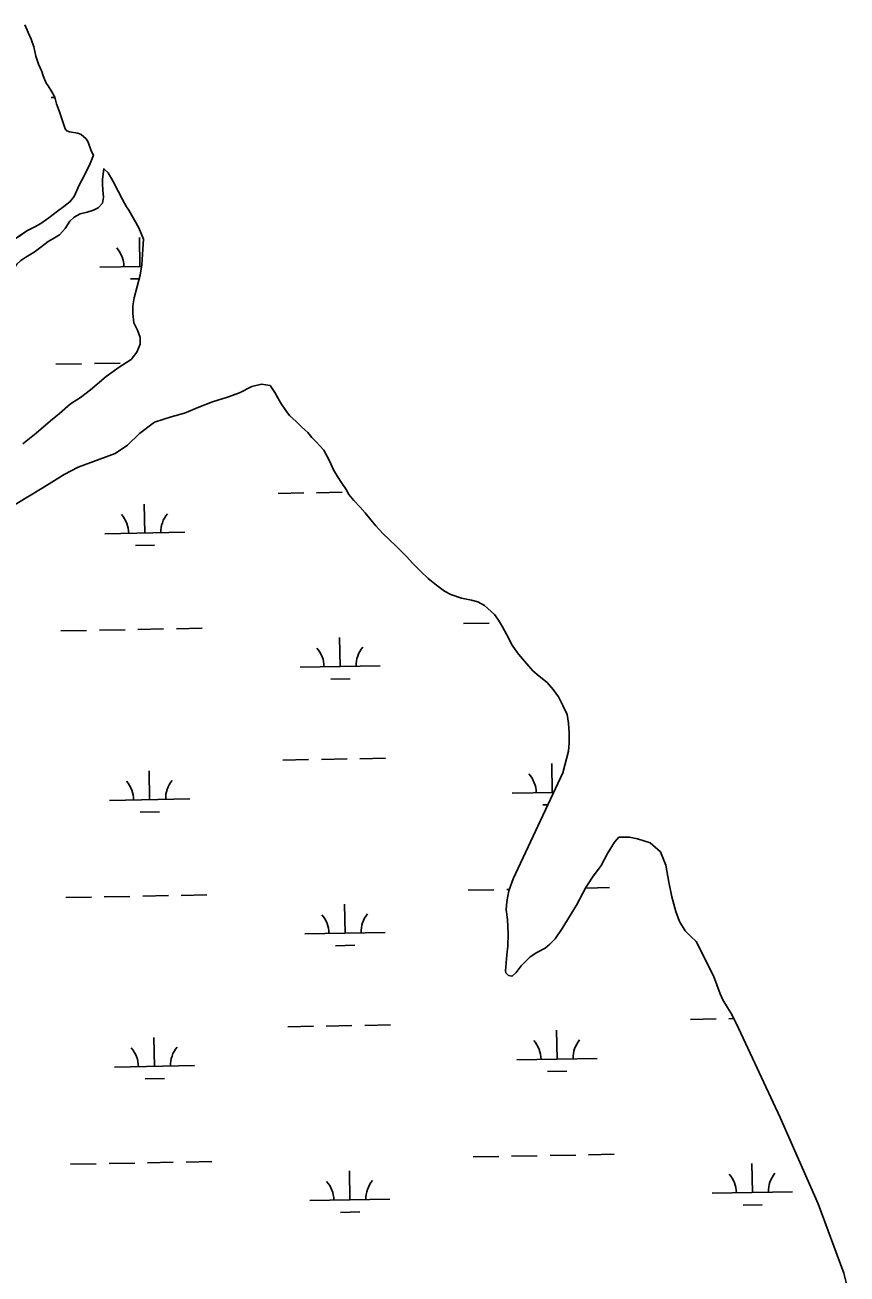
# Model space of a CAD drawing. Extents: x 3925854 to 3964121, y 224593 to 250589.
# Drawn here: x 3957620 to 3958645, y 233135 to 234693 of the extents above; entities that cross this region are included whole.
import ezdxf

# ---------------------------------------------------------------- set-up
doc = ezdxf.new("R2010")
doc.units = 0
doc.layers.add('V-TOPO-SHOR', color=7, linetype='Continuous')
doc.layers.add('V-WETL-SWMP', color=7, linetype='Continuous')

msp = doc.modelspace()

# ---------------------------------------------------------------- linework, layer by layer
at = {"layer": 'V-TOPO-SHOR'}
for points in [[(3957619.597, 234692.596), (3957624.107, 234683.321), (3957627.625, 234674.775), (3957630.912, 234665.241), (3957633.484, 234653.496), (3957637.017, 234643.721), (3957640.79, 234634.439), (3957642.559, 234629.305), (3957646.577, 234620.028), (3957648.82, 234616.616), (3957653.557, 234609.061), (3957657.057, 234602.474), (3957659.347, 234594.403), (3957662.886, 234584.138), (3957665.413, 234576.807), (3957670.213, 234562.874), (3957671.954, 234560.439), (3957675.399, 234559.495), (3957685.719, 234557.637), (3957689.905, 234555.962), (3957696.092, 234550.629), (3957698.588, 234546.24), (3957702.623, 234535.49), (3957705.371, 234530.366)], [(3957570.898, 234388.585), (3957577.177, 234399.835), (3957582.889, 234407.685), (3957591.412, 234414.163), (3957601.126, 234421.451), (3957611.841, 234428.554), (3957622.155, 234435.849), (3957632.092, 234440.744), (3957639.839, 234445.018), (3957649.756, 234451.909), (3957660.457, 234460.409), (3957668.589, 234466.084), (3957675.919, 234471.951), (3957681.246, 234478.599), (3957687.494, 234492.644), (3957693.376, 234503.691), (3957701.202, 234519.749), (3957705.371, 234530.366)], [(3957600.485, 234366.514), (3957602.367, 234377.917), (3957605.861, 234387.94), (3957609.994, 234394.176), (3957614.938, 234399.02), (3957620.891, 234402.876), (3957631.412, 234409.374), (3957639.737, 234415.652), (3957648.857, 234422.537), (3957654.816, 234425.793), (3957662.953, 234430.87), (3957669.865, 234438.73), (3957675.763, 234447.979), (3957681.305, 234453.03), (3957688.854, 234457.101), (3957697.423, 234459.186), (3957705.59, 234461.465), (3957711.351, 234464.521), (3957716.488, 234470.165), (3957717.807, 234477.97), (3957716.922, 234486.351), (3957716.639, 234494.538), (3957716.582, 234500.129), (3957718.298, 234513.331)], [(3957718.298, 234513.331), (3957723.748, 234508.235), (3957729.745, 234497.258), (3957735.997, 234485.304), (3957741.5, 234474.814), (3957746.497, 234465.791), (3957749.485, 234461.406), (3957761.972, 234439.46), (3957767.753, 234425.537)], [(3957767.753, 234425.537), (3957766.348, 234406.546), (3957765.685, 234393.357), (3957763.42, 234380.348), (3957759.764, 234366.528), (3957756.115, 234352.309), (3957754.421, 234342.104), (3957754.318, 234332.515), (3957755.834, 234320.946), (3957760.118, 234311.998), (3957763.408, 234302.844), (3957763.494, 234294.455), (3957759.598, 234284.629), (3957752.502, 234275.368), (3957737.418, 234265.625), (3957721.356, 234254.275), (3957701.748, 234237.697), (3957689.061, 234227.981), (3957676.761, 234219.865), (3957663.099, 234207.939), (3957651.808, 234198.635), (3957633.984, 234183.273), (3957617.137, 234170.318)], [(3957925.603, 234242.702), (3957914.798, 234244.392), (3957902.643, 234241.471), (3957887.34, 234233.726), (3957872.412, 234228.378), (3957853.896, 234222.398), (3957836.583, 234216.031), (3957818.681, 234208.457), (3957802.152, 234203.694), (3957781.244, 234197.089), (3957762.812, 234182.921), (3957747.976, 234168.587), (3957732.302, 234158.04), (3957713.199, 234150.853), (3957686.132, 234140.99), (3957668.845, 234132.026), (3957641.455, 234114.768), (3957594.204, 234086.323)], [(3957925.603, 234242.702), (3957931.575, 234234.178), (3957939.069, 234220.766), (3957945.047, 234211.753), (3957949.769, 234205.668), (3957958.187, 234197.904), (3957965.123, 234191.109), (3957972.551, 234184.316), (3957977.518, 234178.235), (3957982.972, 234172.648), (3957987.682, 234167.547), (3957992.396, 234162.199), (3957999.646, 234148.783), (3958004.664, 234137.797), (3958009.655, 234129.263), (3958015.135, 234120.979), (3958020.366, 234113.184), (3958023.864, 234106.844), (3958030.069, 234099.549), (3958038.003, 234091.046), (3958043.959, 234084.238), (3958050.916, 234075.479), (3958057.371, 234067.696), (3958066.051, 234058.466), (3958073.483, 234051.181), (3958083.637, 234041.476), (3958095.777, 234029.335)], [(3958095.777, 234029.335), (3958103.218, 234021.317), (3958113.132, 234011.116), (3958122.543, 234002.138), (3958132.928, 233993.905), (3958143.06, 233986.403), (3958150.705, 233982.311), (3958164.24, 233977.789), (3958176.776, 233975.219), (3958184.644, 233973.091), (3958192.785, 233968.516), (3958205.409, 233957.36), (3958210.386, 233950.299), (3958215.133, 233941.763), (3958220.63, 233931.762), (3958227.38, 233919.077), (3958234.099, 233909.581), (3958237.825, 233904.958), (3958253.213, 233886.964), (3958261.133, 233880.177), (3958270.777, 233872.428), (3958278.467, 233863.677), (3958284.939, 233854.422), (3958290.442, 233843.932), (3958295.453, 233833.436), (3958295.808, 233832.639)], [(3958295.808, 233832.639), (3958297.518, 233821.67), (3958298.437, 233809.695), (3958298.364, 233797.309), (3958297.473, 233786.715), (3958290.555, 233759.876), (3958228.58, 233627.409), (3958222.938, 233612.569), (3958220.478, 233599.161), (3958219.982, 233588.968), (3958221.504, 233576.801), (3958222.084, 233559.026), (3958221.84, 233543.644), (3958220.755, 233532.646), (3958218.961, 233512.654), (3958219.382, 233510.46), (3958222.815, 233506.899), (3958227.218, 233505.944), (3958232.164, 233510.589), (3958238.474, 233518.845), (3958249.543, 233530.143), (3958257.879, 233535.622), (3958268.61, 233540.922), (3958274.353, 233545.977), (3958280.675, 233552.831), (3958289.733, 233565.709), (3958307.414, 233594.852), (3958319.175, 233616.944), (3958327.437, 233629.613), (3958338.072, 233644.303), (3958346.113, 233659.165), (3958354.958, 233673.239), (3958360.285, 233679.684), (3958373.47, 233679.621), (3958383.681, 233677.325), (3958399.111, 233672.49), (3958412.212, 233661.037), (3958418.968, 233644.727), (3958422.583, 233623.389), (3958426.364, 233605.049), (3958431.144, 233586.721), (3958435.864, 233574.384), (3958442.973, 233562.87), (3958449.635, 233555.948), (3958456.692, 233549.427)], [(3958456.692, 233549.427), (3958478.338, 233506.718), (3958486.724, 233484.285), (3958489.907, 233476.766), (3958495.699, 233467.008), (3958499.731, 233460.323), (3958506.645, 233447.39), (3958561.273, 233330.021), (3958608.74, 233222.321), (3958640.638, 233135.766), (3958644.666, 233119.177)]]:
    msp.add_lwpolyline(points, dxfattribs=at)
at = {"layer": 'V-WETL-SWMP'}
for p, q in [((3957652.577, 234602.099), (3957657.14, 234602.182)), ((3957763.269, 234391.472), (3957762.614, 234427.466)), ((3957713.277, 234390.563), (3957765.363, 234391.51)), ((3957751.551, 234375.826), (3957762.275, 234376.021)), ((3957658.625, 234269.479), (3957690.62, 234270.06)), ((3957706.617, 234270.351), (3957738.612, 234270.933)), ((3957887.341, 234233.725), (3957902.643, 234241.471)), ((3957902.643, 234241.471), (3957914.798, 234244.391)), ((3957914.798, 234244.391), (3957925.602, 234242.703)), ((3957925.602, 234242.703), (3957931.575, 234234.179)), ((3957853.897, 234222.398), (3957872.413, 234228.379)), ((3957872.413, 234228.379), (3957887.341, 234233.725)), ((3957931.575, 234234.179), (3957939.069, 234220.766)), ((3957818.682, 234208.457), (3957836.583, 234216.03)), ((3957836.583, 234216.03), (3957853.897, 234222.398)), ((3957939.069, 234220.766), (3957945.047, 234211.752)), ((3957945.047, 234211.752), (3957949.769, 234205.668)), ((3957762.811, 234182.92), (3957781.244, 234197.09)), ((3957781.244, 234197.09), (3957802.151, 234203.694)), ((3957802.151, 234203.694), (3957818.682, 234208.457)), ((3957949.769, 234205.668), (3957958.187, 234197.905)), ((3957958.187, 234197.905), (3957965.124, 234191.108)), ((3957747.976, 234168.586), (3957762.811, 234182.92)), ((3957965.124, 234191.108), (3957972.551, 234184.316)), ((3957972.551, 234184.316), (3957977.518, 234178.235)), ((3957732.302, 234158.04), (3957747.976, 234168.586)), ((3957977.518, 234178.235), (3957982.971, 234172.649)), ((3957982.971, 234172.649), (3957987.682, 234167.547)), ((3957987.682, 234167.547), (3957992.397, 234162.199)), ((3957686.133, 234140.991), (3957713.199, 234150.854)), ((3957713.199, 234150.854), (3957732.302, 234158.04)), ((3957992.397, 234162.199), (3957999.646, 234148.783)), ((3957999.646, 234148.783), (3958004.663, 234137.797)), ((3957641.455, 234114.768), (3957668.845, 234132.026)), ((3957668.845, 234132.026), (3957686.133, 234140.991)), ((3958004.663, 234137.797), (3958009.655, 234129.264)), ((3958009.655, 234129.264), (3958015.135, 234120.98)), ((3958015.135, 234120.98), (3958020.365, 234113.185)), ((3957594.203, 234086.322), (3957641.455, 234114.768)), ((3957935.509, 234108.312), (3957967.504, 234108.894)), ((3957983.501, 234109.185), (3958015.496, 234109.766)), ((3958020.365, 234113.185), (3958023.863, 234106.844)), ((3958023.863, 234106.844), (3958030.069, 234099.549)), ((3957769.317, 234058.852), (3957768.662, 234094.846)), ((3958030.069, 234099.549), (3958038.004, 234091.045)), ((3958038.004, 234091.045), (3958043.959, 234084.238)), ((3958043.959, 234084.238), (3958050.916, 234075.479)), ((3958050.916, 234075.479), (3958057.372, 234067.697)), ((3957719.325, 234057.943), (3957819.309, 234059.761)), ((3958057.372, 234067.697), (3958066.05, 234058.465)), ((3958066.05, 234058.465), (3958073.482, 234051.182)), ((3957757.599, 234043.206), (3957781.595, 234043.642)), ((3958073.482, 234051.182), (3958083.637, 234041.475)), ((3958083.637, 234041.475), (3958095.778, 234029.335)), ((3958095.778, 234029.335), (3958103.218, 234021.317)), ((3958103.218, 234021.317), (3958113.132, 234011.117)), ((3958113.132, 234011.117), (3958122.543, 234002.138)), ((3958122.543, 234002.138), (3958132.928, 233993.904)), ((3958132.928, 233993.904), (3958143.06, 233986.404)), ((3958143.06, 233986.404), (3958150.705, 233982.312)), ((3958150.705, 233982.312), (3958164.241, 233977.79)), ((3958164.241, 233977.79), (3958176.775, 233975.219)), ((3958176.775, 233975.219), (3958184.645, 233973.092)), ((3958184.645, 233973.092), (3958192.786, 233968.515)), ((3958192.786, 233968.515), (3958205.408, 233957.361)), ((3958166.498, 233945.983), (3958198.493, 233946.565)), ((3958205.408, 233957.361), (3958210.385, 233950.299)), ((3958210.385, 233950.299), (3958215.132, 233941.763)), ((3957664.673, 233936.859), (3957696.668, 233937.44)), ((3957712.665, 233937.731), (3957744.66, 233938.313)), ((3957760.657, 233938.604), (3957792.652, 233939.186)), ((3957808.65, 233939.477), (3957840.644, 233940.058)), ((3958215.132, 233941.763), (3958220.629, 233931.763)), ((3958220.629, 233931.763), (3958227.38, 233919.077)), ((3958012.854, 233892.439), (3958012.2, 233928.433)), ((3958227.38, 233919.077), (3958234.099, 233909.58)), ((3958234.099, 233909.58), (3958237.825, 233904.958)), ((3958237.825, 233904.958), (3958253.214, 233886.965)), ((3957962.863, 233891.53), (3958062.846, 233893.348)), ((3958253.214, 233886.965), (3958261.132, 233880.178)), ((3958001.137, 233876.793), (3958025.133, 233877.229)), ((3958261.132, 233880.178), (3958270.776, 233872.428)), ((3958270.776, 233872.428), (3958278.468, 233863.676)), ((3958278.468, 233863.676), (3958284.939, 233854.422)), ((3958284.939, 233854.422), (3958290.442, 233843.932)), ((3958290.442, 233843.932), (3958295.454, 233833.436)), ((3958295.454, 233833.436), (3958295.808, 233832.64)), ((3958295.808, 233832.64), (3958297.518, 233821.671)), ((3958297.518, 233821.671), (3958298.438, 233809.695)), ((3958298.438, 233809.695), (3958298.364, 233797.31)), ((3958298.364, 233797.31), (3958297.473, 233786.714)), ((3957941.557, 233775.692), (3957973.552, 233776.274)), ((3957989.549, 233776.564), (3958021.544, 233777.146)), ((3958037.541, 233777.437), (3958069.536, 233778.019)), ((3958297.473, 233786.714), (3958290.555, 233759.876)), ((3957775.365, 233726.232), (3957774.71, 233762.226)), ((3958290.555, 233759.876), (3958228.58, 233627.409)), ((3958277.19, 233735.357), (3958276.535, 233771.351)), ((3957725.373, 233725.323), (3957825.357, 233727.141)), ((3958227.198, 233734.448), (3958279.1, 233735.392)), ((3958265.472, 233719.71), (3958271.817, 233719.826)), ((3957763.647, 233710.586), (3957787.643, 233711.022)), ((3958346.112, 233659.166), (3958354.958, 233673.239)), ((3958354.958, 233673.239), (3958360.285, 233679.685)), ((3958360.285, 233679.685), (3958373.47, 233679.62)), ((3958373.47, 233679.62), (3958383.681, 233677.326)), ((3958383.681, 233677.326), (3958399.111, 233672.489)), ((3958399.111, 233672.489), (3958412.211, 233661.037)), ((3958338.073, 233644.303), (3958346.112, 233659.166)), ((3958412.211, 233661.037), (3958418.969, 233644.726)), ((3958327.436, 233629.613), (3958338.073, 233644.303)), ((3958418.969, 233644.726), (3958422.582, 233623.389)), ((3958228.58, 233627.409), (3958222.938, 233612.57)), ((3958319.175, 233616.944), (3958327.436, 233629.613)), ((3958422.582, 233623.389), (3958426.364, 233605.05)), ((3957670.721, 233604.239), (3957702.716, 233604.82)), ((3957718.713, 233605.111), (3957750.708, 233605.693)), ((3957766.706, 233605.984), (3957798.7, 233606.566)), ((3957814.698, 233606.857), (3957846.692, 233607.438)), ((3958172.546, 233613.363), (3958204.541, 233613.945)), ((3958222.938, 233612.57), (3958220.478, 233599.161)), ((3958220.539, 233614.236), (3958223.593, 233614.292)), ((3958307.414, 233594.852), (3958319.175, 233616.944)), ((3958318.683, 233616.021), (3958348.517, 233616.563)), ((3958426.364, 233605.05), (3958431.144, 233586.721)), ((3958018.903, 233559.819), (3958018.248, 233595.813)), ((3958220.478, 233599.161), (3958219.982, 233588.969)), ((3958219.982, 233588.969), (3958221.504, 233576.8)), ((3958289.733, 233565.708), (3958307.414, 233594.852)), ((3958431.144, 233586.721), (3958435.864, 233574.385)), ((3958221.504, 233576.8), (3958222.084, 233559.027)), ((3958435.864, 233574.385), (3958442.972, 233562.871)), ((3957968.911, 233558.91), (3958068.894, 233560.728)), ((3958222.084, 233559.027), (3958221.841, 233543.644)), ((3958280.675, 233552.831), (3958289.733, 233565.708)), ((3958442.972, 233562.871), (3958449.635, 233555.948)), ((3958449.635, 233555.948), (3958456.692, 233549.428)), ((3958007.185, 233544.173), (3958031.181, 233544.609)), ((3958221.841, 233543.644), (3958220.755, 233532.646)), ((3958257.878, 233535.621), (3958268.611, 233540.923)), ((3958268.611, 233540.923), (3958274.353, 233545.976)), ((3958274.353, 233545.976), (3958280.675, 233552.831)), ((3958456.692, 233549.428), (3958478.338, 233506.718)), ((3958220.755, 233532.646), (3958218.96, 233512.653)), ((3958238.473, 233518.844), (3958249.544, 233530.143)), ((3958249.544, 233530.143), (3958257.878, 233535.621)), ((3958218.96, 233512.653), (3958219.382, 233510.46)), ((3958219.382, 233510.46), (3958222.814, 233506.899)), ((3958227.218, 233505.945), (3958232.165, 233510.59)), ((3958232.165, 233510.59), (3958238.473, 233518.844)), ((3958222.814, 233506.899), (3958227.218, 233505.945)), ((3958478.338, 233506.718), (3958486.725, 233484.285)), ((3958486.725, 233484.285), (3958489.907, 233476.767)), ((3958489.907, 233476.767), (3958495.698, 233467.008)), ((3958495.698, 233467.008), (3958499.732, 233460.324)), ((3958449.43, 233452.197), (3958481.425, 233452.778)), ((3958497.422, 233453.069), (3958503.551, 233453.181)), ((3958499.732, 233460.324), (3958506.646, 233447.39)), ((3958506.646, 233447.39), (3958561.273, 233330.021)), ((3957947.605, 233443.072), (3957979.6, 233443.654)), ((3957995.597, 233443.944), (3958027.592, 233444.526)), ((3958043.589, 233444.817), (3958075.584, 233445.399)), ((3958283.238, 233402.737), (3958282.583, 233438.731)), ((3957781.413, 233393.612), (3957780.758, 233429.606)), ((3958233.246, 233401.828), (3958333.23, 233403.646)), ((3957731.421, 233392.703), (3957831.405, 233394.521)), ((3958271.52, 233387.09), (3958295.517, 233387.527)), ((3957769.695, 233377.966), (3957793.691, 233378.402)), ((3958561.273, 233330.021), (3958608.739, 233222.321)), ((3958178.595, 233280.743), (3958210.589, 233281.325)), ((3958226.587, 233281.616), (3958258.581, 233282.198)), ((3958274.579, 233282.489), (3958306.573, 233283.07)), ((3958322.571, 233283.361), (3958354.565, 233283.943)), ((3957676.769, 233271.619), (3957708.764, 233272.2)), ((3957724.762, 233272.491), (3957756.756, 233273.073)), ((3957772.754, 233273.364), (3957804.748, 233273.946)), ((3957820.746, 233274.237), (3957852.74, 233274.818)), ((3958024.951, 233227.199), (3958024.296, 233263.193)), ((3958526.776, 233236.324), (3958526.121, 233272.318)), ((3958476.784, 233235.415), (3958576.767, 233237.233)), ((3957974.959, 233226.29), (3958074.942, 233228.108)), ((3958515.058, 233220.677), (3958539.054, 233221.114)), ((3958608.739, 233222.321), (3958640.638, 233135.766)), ((3958013.233, 233211.553), (3958037.229, 233211.989)), ((3958640.638, 233135.766), (3958644.666, 233119.177))]:
    msp.add_line(p, q, dxfattribs=at)
for points in [[(3957619.597, 234692.597), (3957624.106, 234683.322), (3957627.626, 234674.774), (3957630.912, 234665.242), (3957633.484, 234653.495), (3957637.017, 234643.721), (3957640.79, 234634.439), (3957642.559, 234629.306), (3957646.578, 234620.027), (3957648.82, 234616.616), (3957653.557, 234609.061), (3957657.057, 234602.475), (3957659.347, 234594.404), (3957662.885, 234584.139), (3957665.412, 234576.807), (3957670.214, 234562.875), (3957671.955, 234560.44), (3957675.399, 234559.494), (3957685.719, 234557.637), (3957689.905, 234555.963), (3957696.091, 234550.63), (3957698.589, 234546.241), (3957702.622, 234535.49), (3957705.372, 234530.367), (3957701.202, 234519.75), (3957693.376, 234503.69), (3957687.495, 234492.644), (3957681.246, 234478.598), (3957675.92, 234471.951), (3957668.589, 234466.084), (3957660.457, 234460.408), (3957649.756, 234451.91), (3957639.839, 234445.017), (3957632.092, 234440.744), (3957622.154, 234435.849), (3957611.841, 234428.553)], [(3957614.937, 234399.02), (3957620.891, 234402.876), (3957631.412, 234409.375), (3957639.737, 234415.652), (3957648.856, 234422.536), (3957654.816, 234425.793), (3957662.954, 234430.87), (3957669.865, 234438.73), (3957675.764, 234447.979), (3957681.306, 234453.029), (3957688.855, 234457.101), (3957697.423, 234459.186), (3957705.59, 234461.466), (3957711.352, 234464.521), (3957716.488, 234470.166), (3957717.807, 234477.97), (3957716.923, 234486.351), (3957716.64, 234494.538), (3957716.583, 234500.13), (3957718.299, 234513.33), (3957723.747, 234508.235), (3957729.745, 234497.259), (3957735.998, 234485.305), (3957741.5, 234474.814), (3957746.497, 234465.79), (3957749.485, 234461.406), (3957761.972, 234439.459), (3957767.754, 234425.537), (3957766.349, 234406.546), (3957765.684, 234393.356), (3957763.419, 234380.349), (3957759.765, 234366.528), (3957756.114, 234352.309), (3957754.42, 234342.104), (3957754.318, 234332.515), (3957755.833, 234320.945), (3957760.119, 234311.999), (3957763.408, 234302.844), (3957763.494, 234294.455), (3957759.598, 234284.628), (3957752.501, 234275.367), (3957737.419, 234265.625), (3957721.355, 234254.276), (3957701.748, 234237.697), (3957689.062, 234227.98), (3957676.76, 234219.864), (3957663.098, 234207.94), (3957651.807, 234198.636), (3957633.985, 234183.274), (3957617.138, 234170.318)]]:
    msp.add_lwpolyline(points, dxfattribs=at)
for centre, start, end in [((3957708.026, 234390.943), 0.269879, 41.813537), ((3957714.074, 234058.323), 0.269879, 41.813537), ((3957824.542, 234060.331), 140.269876, 181.813534), ((3957957.612, 233891.91), 0.269879, 41.813537), ((3958068.08, 233893.918), 140.269876, 181.813534), ((3958221.947, 233734.827), 0.269879, 41.813537), ((3957720.122, 233725.703), 0.269879, 41.813537), ((3957830.59, 233727.711), 140.269876, 181.813534), ((3957963.66, 233559.29), 0.269879, 41.813537), ((3958074.128, 233561.298), 140.269876, 181.813534), ((3957726.17, 233393.083), 0.269879, 41.813537), ((3957836.638, 233395.091), 140.269876, 181.813534), ((3958227.996, 233402.207), 0.269879, 41.813537), ((3958338.463, 233404.216), 140.269876, 181.813534), ((3958582.001, 233237.803), 140.269876, 181.813534), ((3957969.708, 233226.67), 0.269879, 41.813537), ((3958080.176, 233228.678), 140.269876, 181.813534), ((3958471.533, 233235.794), 0.269879, 41.813537)]:
    msp.add_arc(centre, 35.246, start, end, dxfattribs=at)

doc.saveas('drawing.dxf')
